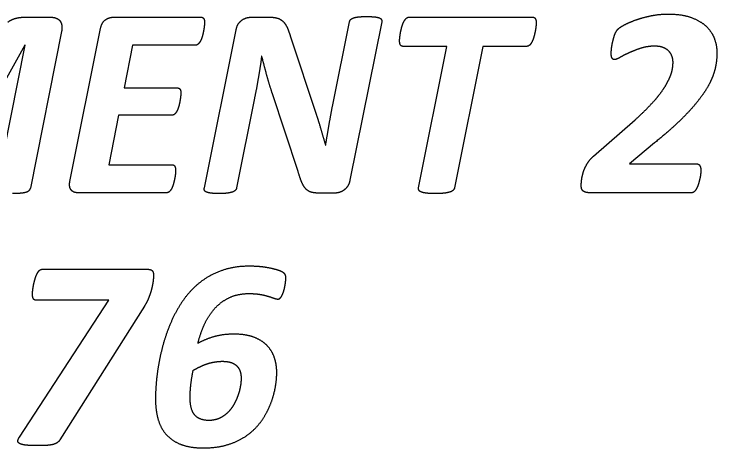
# Model space of a CAD drawing. Extents: x 0 to 40.8, y 0 to 22.
# Drawn here: x 9.585 to 10.142, y 10.045 to 10.389 of the extents above; entities that cross this region are included whole.
import ezdxf

# ---------------------------------------------------------------- set-up
doc = ezdxf.new("R2010")
doc.units = 0
doc.layers.add('SH_Data', color=7, linetype='Continuous')

msp = doc.modelspace()

# ---------------------------------------------------------------- linework, layer by layer
at = {"layer": 'SH_Data'}
for p, q in [((9.5933, 10.38695), (9.61333, 10.38695)), ((9.66357, 10.38695), (9.73291, 10.38695)), ((9.73571, 10.38285), (9.73571, 10.38285)), ((9.77285, 10.38695), (9.78761, 10.38695)), ((9.83743, 10.31748), (9.85071, 10.38318)), ((9.87624, 10.38318), (9.851, 10.2575)), ((9.89787, 10.38695), (9.9961, 10.38695)), ((9.99879, 10.38243), (9.99879, 10.38243)), ((9.62884, 10.25655), (9.65316, 10.37801)), ((9.73558, 10.25147), (9.76069, 10.37682)), ((9.62227, 10.37564), (9.5975, 10.25136)), ((9.80366, 10.37209), (9.82444, 10.3093)), ((9.78114, 10.35593), (9.78093, 10.35593)), ((9.80985, 10.26461), (9.78932, 10.32685)), ((9.77533, 10.32265), (9.76111, 10.25147)), ((10.04431, 10.27675), (10.07719, 10.30544)), ((9.83166, 10.2855), (9.83182, 10.2855)), ((10.12942, 10.26521), (10.12942, 10.26521)), ((9.70547, 10.2476), (9.63541, 10.2476)), ((9.83863, 10.24734), (9.82659, 10.24734)), ((10.12199, 10.2476), (10.04186, 10.2476)), ((9.60699, 10.18695), (9.68997, 10.18695)), ((9.69525, 10.18209), (9.69525, 10.18209)), ((9.68803, 10.15763), (9.62093, 10.05147)), ((9.79299, 10.10492), (9.79299, 10.10492)), ((9.76472, 10.10051), (9.76472, 10.10051))]:
    msp.add_line(p, q, dxfattribs=at)
for points in [[(9.57068, 10.25136), (9.5933, 10.36476), (9.59309, 10.36476), (9.52986, 10.25147)], [(9.72849, 10.36473), (9.67867, 10.36473), (9.67187, 10.33081), (9.71411, 10.33081)], [(9.90555, 10.25147), (9.9279, 10.36381), (9.89323, 10.36381)], [(9.99136, 10.36381), (9.95633, 10.36381), (9.93399, 10.25147)], [(9.70978, 10.30912), (9.66753, 10.30912), (9.65965, 10.26982), (9.71012, 10.26982)], [(10.0927, 10.28724), (10.07283, 10.27061), (10.12597, 10.27061)], [(9.58884, 10.05373), (9.65982, 10.16236), (9.60202, 10.16236)]]:
    msp.add_lwpolyline(points, dxfattribs=at)
for points in [[(10.0781, 10.38487), (10.08343, 10.38676), (10.08995, 10.3881)], [(10.08995, 10.3881), (10.09647, 10.38944), (10.10325, 10.38944)], [(10.10325, 10.38944), (10.11457, 10.38944), (10.12212, 10.38659)], [(9.57978, 10.38312), (9.58242, 10.38512), (9.58565, 10.38603)], [(9.58565, 10.38603), (9.58889, 10.38695), (9.5933, 10.38695)], [(9.61333, 10.38695), (9.61603, 10.38695), (9.61797, 10.38619)], [(9.61797, 10.38619), (9.6199, 10.38544), (9.62104, 10.38398)], [(9.62104, 10.38398), (9.62217, 10.38253), (9.62244, 10.38043)], [(9.65316, 10.37801), (9.65413, 10.38275), (9.65706, 10.38485)], [(9.65706, 10.38485), (9.65999, 10.38695), (9.66357, 10.38695)], [(9.73291, 10.38695), (9.73571, 10.38695), (9.73571, 10.38285)], [(9.73571, 10.38285), (9.73571, 10.3822), (9.73555, 10.38058)], [(9.76069, 10.37682), (9.76166, 10.38189), (9.7651, 10.38442)], [(9.7651, 10.38442), (9.76854, 10.38695), (9.77285, 10.38695)], [(9.78761, 10.38695), (9.79116, 10.38695), (9.79369, 10.38614)], [(9.79369, 10.38614), (9.79622, 10.38533), (9.798, 10.38355)], [(9.798, 10.38355), (9.79978, 10.38178), (9.80113, 10.37898)], [(9.85071, 10.38318), (9.85092, 10.38428), (9.85168, 10.3851)], [(9.85168, 10.3851), (9.85243, 10.38593), (9.854, 10.38643)], [(9.854, 10.38643), (9.85557, 10.38692), (9.85805, 10.3872)], [(9.85805, 10.3872), (9.86053, 10.38747), (9.86431, 10.38747)], [(9.86431, 10.38747), (9.86807, 10.38747), (9.87054, 10.3872)], [(9.87054, 10.3872), (9.87301, 10.38692), (9.8743, 10.38643)], [(9.8743, 10.38643), (9.87559, 10.38593), (9.87602, 10.3851)], [(9.87602, 10.3851), (9.87645, 10.38428), (9.87624, 10.38318)], [(9.8921, 10.37882), (9.8927, 10.38103), (9.89356, 10.38286)], [(9.89356, 10.38286), (9.89442, 10.38469), (9.8955, 10.38582)], [(9.8955, 10.38582), (9.89658, 10.38695), (9.89787, 10.38695)], [(9.9961, 10.38695), (9.99739, 10.38695), (9.99809, 10.38576)], [(9.99809, 10.38576), (9.99879, 10.38458), (9.99879, 10.38243)], [(9.99879, 10.38243), (9.99879, 10.38167), (9.99863, 10.38001)], [(10.06895, 10.38095), (10.07277, 10.38299), (10.0781, 10.38487)], [(10.12212, 10.38659), (10.12966, 10.38374), (10.13408, 10.37927)], [(9.62244, 10.38043), (9.6227, 10.37833), (9.62227, 10.37564)], [(9.73506, 10.37697), (9.73474, 10.37498), (9.7342, 10.37282)], [(9.73555, 10.38058), (9.73539, 10.37897), (9.73506, 10.37697)], [(9.80113, 10.37898), (9.80247, 10.37618), (9.80366, 10.37209)], [(9.89113, 10.37452), (9.89151, 10.37661), (9.8921, 10.37882)], [(9.99863, 10.38001), (9.99847, 10.37834), (9.99809, 10.37629)], [(10.06193, 10.37498), (10.06275, 10.37654), (10.06383, 10.37761)], [(10.06383, 10.37761), (10.06512, 10.3789), (10.06895, 10.38095)], [(10.13408, 10.37927), (10.1385, 10.3748), (10.14034, 10.36936)], [(9.7342, 10.37282), (9.73366, 10.37066), (9.73285, 10.36888)], [(9.89059, 10.37075), (9.89076, 10.37242), (9.89113, 10.37452)], [(9.99712, 10.37204), (9.99653, 10.36984), (9.99572, 10.36801)], [(9.99809, 10.37629), (9.99772, 10.37425), (9.99712, 10.37204)], [(10.05955, 10.36766), (10.06004, 10.36965), (10.06058, 10.37153)], [(10.06058, 10.37153), (10.06112, 10.37342), (10.06193, 10.37498)], [(9.73091, 10.36592), (9.72978, 10.36473), (9.72849, 10.36473)], [(9.73285, 10.36888), (9.73204, 10.3671), (9.73091, 10.36592)], [(9.89043, 10.36822), (9.89043, 10.36908), (9.89059, 10.37075)], [(9.89103, 10.36499), (9.89043, 10.36618), (9.89043, 10.36822)], [(9.99572, 10.36801), (9.99491, 10.36618), (9.99378, 10.36499)], [(10.05879, 10.36384), (10.05906, 10.36567), (10.05955, 10.36766)], [(10.14034, 10.36936), (10.14217, 10.36392), (10.14217, 10.35875)], [(9.89323, 10.36381), (9.89162, 10.36381), (9.89103, 10.36499)], [(9.99378, 10.36499), (9.99265, 10.36381), (9.99136, 10.36381)], [(10.0583, 10.35814), (10.0583, 10.359), (10.05841, 10.3605)], [(10.05841, 10.3605), (10.05852, 10.36201), (10.05879, 10.36384)], [(10.08171, 10.36227), (10.07654, 10.36061), (10.07234, 10.35862)], [(10.09259, 10.36394), (10.08688, 10.36394), (10.08171, 10.36227)], [(10.09991, 10.3627), (10.09703, 10.36394), (10.09259, 10.36394)], [(10.10441, 10.35957), (10.10278, 10.36146), (10.09991, 10.3627)], [(9.78093, 10.35593), (9.77986, 10.34742), (9.77845, 10.33918)], [(9.78496, 10.34139), (9.78297, 10.34872), (9.78114, 10.35593)], [(10.0589, 10.35458), (10.0583, 10.35588), (10.0583, 10.35814)], [(10.06093, 10.35329), (10.05951, 10.35329), (10.0589, 10.35458)], [(10.06518, 10.35496), (10.06222, 10.35329), (10.06093, 10.35329)], [(10.07234, 10.35862), (10.06814, 10.35663), (10.06518, 10.35496)], [(10.10668, 10.35542), (10.10603, 10.35768), (10.10441, 10.35957)], [(10.10734, 10.3511), (10.10734, 10.35315), (10.10668, 10.35542)], [(10.14217, 10.35875), (10.14217, 10.35401), (10.14136, 10.34922)], [(10.10696, 10.34642), (10.10734, 10.34906), (10.10734, 10.3511)], [(10.14136, 10.34922), (10.14055, 10.34443), (10.13856, 10.33931)], [(10.10539, 10.34065), (10.10658, 10.34378), (10.10696, 10.34642)], [(9.77845, 10.33918), (9.77705, 10.33095), (9.77533, 10.32265)], [(9.78932, 10.32685), (9.78695, 10.33407), (9.78496, 10.34139)], [(10.10209, 10.33376), (10.1042, 10.33753), (10.10539, 10.34065)], [(10.13856, 10.33931), (10.13657, 10.33419), (10.13301, 10.32865)], [(10.09664, 10.32568), (10.09999, 10.32999), (10.10209, 10.33376)], [(9.71411, 10.33081), (9.71562, 10.33081), (9.71627, 10.32974)], [(9.71627, 10.32974), (9.71691, 10.32866), (9.71691, 10.32671)], [(9.71691, 10.32671), (9.71691, 10.32596), (9.71675, 10.32439)], [(10.13301, 10.32865), (10.12945, 10.3231), (10.12401, 10.31669)], [(9.71675, 10.32439), (9.71659, 10.32283), (9.71626, 10.32083)], [(10.08848, 10.31631), (10.09329, 10.32138), (10.09664, 10.32568)], [(9.7154, 10.31679), (9.71486, 10.31474), (9.71405, 10.31301)], [(9.71626, 10.32083), (9.71594, 10.31884), (9.7154, 10.31679)], [(9.83447, 10.30149), (9.83592, 10.30973), (9.83743, 10.31748)], [(10.07719, 10.30544), (10.08367, 10.31125), (10.08848, 10.31631)], [(10.12401, 10.31669), (10.11857, 10.31028), (10.11086, 10.30301)], [(9.71216, 10.3102), (9.71108, 10.30912), (9.70978, 10.30912)], [(9.71405, 10.31301), (9.71324, 10.31128), (9.71216, 10.3102)], [(9.82444, 10.3093), (9.82649, 10.30327), (9.82816, 10.29735)], [(9.83182, 10.2855), (9.83301, 10.29325), (9.83447, 10.30149)], [(10.11086, 10.30301), (10.10315, 10.29574), (10.0927, 10.28724)], [(9.82816, 10.29735), (9.82983, 10.29142), (9.83166, 10.2855)], [(10.03908, 10.27043), (10.04108, 10.27383), (10.04431, 10.27675)], [(9.71012, 10.26982), (9.71141, 10.26982), (9.71206, 10.26869)], [(9.71206, 10.26869), (9.71271, 10.26755), (9.71271, 10.2654)], [(9.71271, 10.2654), (9.71271, 10.26464), (9.7126, 10.26303)], [(10.03612, 10.26374), (10.03709, 10.26703), (10.03908, 10.27043)], [(10.12597, 10.27061), (10.12791, 10.27061), (10.12866, 10.26899)], [(10.12866, 10.26899), (10.12942, 10.26737), (10.12942, 10.26521)], [(10.12942, 10.26521), (10.12942, 10.26445), (10.12926, 10.26278)], [(9.7126, 10.26303), (9.71249, 10.26141), (9.71211, 10.25941)], [(9.81277, 10.25608), (9.81136, 10.25943), (9.80985, 10.26461)], [(10.03483, 10.25775), (10.03516, 10.26045), (10.03612, 10.26374)], [(10.12926, 10.26278), (10.1291, 10.2611), (10.12867, 10.25916)], [(9.62873, 10.25251), (9.62841, 10.25418), (9.62884, 10.25655)], [(9.7112, 10.25537), (9.71066, 10.25332), (9.70985, 10.25154)], [(9.71211, 10.25941), (9.71173, 10.25742), (9.7112, 10.25537)], [(9.81595, 10.25079), (9.81417, 10.25274), (9.81277, 10.25608)], [(9.851, 10.2575), (9.85057, 10.25501), (9.84933, 10.25307)], [(10.03451, 10.25343), (10.03451, 10.25505), (10.03483, 10.25775)], [(10.12764, 10.25516), (10.12705, 10.25311), (10.12624, 10.25144)], [(10.12867, 10.25916), (10.12823, 10.25722), (10.12764, 10.25516)], [(9.59653, 10.24942), (9.59589, 10.24856), (9.59432, 10.24802)], [(9.5975, 10.25136), (9.59718, 10.25028), (9.59653, 10.24942)], [(9.62997, 10.2497), (9.62905, 10.25084), (9.62873, 10.25251)], [(9.63229, 10.24809), (9.63089, 10.24857), (9.62997, 10.2497)], [(9.70796, 10.24868), (9.70688, 10.2476), (9.70547, 10.2476)], [(9.70985, 10.25154), (9.70904, 10.24976), (9.70796, 10.24868)], [(9.73563, 10.24953), (9.73526, 10.25039), (9.73558, 10.25147)], [(9.7373, 10.24813), (9.73601, 10.24867), (9.73563, 10.24953)], [(9.76008, 10.24953), (9.75928, 10.24867), (9.75766, 10.24813)], [(9.76111, 10.25147), (9.76089, 10.25039), (9.76008, 10.24953)], [(9.82022, 10.2481), (9.81773, 10.24885), (9.81595, 10.25079)], [(9.84643, 10.24983), (9.84476, 10.24853), (9.84277, 10.24794)], [(9.84933, 10.25307), (9.84809, 10.25112), (9.84643, 10.24983)], [(9.90582, 10.24953), (9.90534, 10.25039), (9.90555, 10.25147)], [(9.90775, 10.24813), (9.9063, 10.24867), (9.90582, 10.24953)], [(9.9328, 10.24953), (9.93194, 10.24867), (9.93016, 10.24813)], [(9.93399, 10.25147), (9.93366, 10.25039), (9.9328, 10.24953)], [(10.03483, 10.25084), (10.03451, 10.25192), (10.03451, 10.25343)], [(10.03602, 10.24901), (10.03516, 10.24976), (10.03483, 10.25084)], [(10.03829, 10.24793), (10.03689, 10.24825), (10.03602, 10.24901)], [(10.12441, 10.24868), (10.12339, 10.2476), (10.12199, 10.2476)], [(10.12624, 10.25144), (10.12543, 10.24976), (10.12441, 10.24868)], [(9.59007, 10.24722), (9.58738, 10.24695), (9.58339, 10.24695)], [(9.59432, 10.24802), (9.59276, 10.24748), (9.59007, 10.24722)], [(9.63541, 10.2476), (9.63369, 10.2476), (9.63229, 10.24809)], [(9.74102, 10.24727), (9.7386, 10.24759), (9.7373, 10.24813)], [(9.74722, 10.24695), (9.74345, 10.24695), (9.74102, 10.24727)], [(9.75352, 10.24727), (9.75099, 10.24695), (9.74722, 10.24695)], [(9.75766, 10.24813), (9.75605, 10.24759), (9.75352, 10.24727)], [(9.82659, 10.24734), (9.8227, 10.24734), (9.82022, 10.2481)], [(9.84277, 10.24794), (9.84078, 10.24734), (9.83863, 10.24734)], [(9.91189, 10.24727), (9.90921, 10.24759), (9.90775, 10.24813)], [(9.91866, 10.24695), (9.91458, 10.24695), (9.91189, 10.24727)], [(9.92562, 10.24727), (9.92287, 10.24695), (9.91866, 10.24695)], [(9.93016, 10.24813), (9.92837, 10.24759), (9.92562, 10.24727)], [(10.04186, 10.2476), (10.0397, 10.2476), (10.03829, 10.24793)], [(9.77118, 10.18931), (9.75869, 10.18931), (9.74878, 10.18565)], [(9.78511, 10.18824), (9.77893, 10.18931), (9.77118, 10.18931)], [(9.79592, 10.18544), (9.79129, 10.18716), (9.78511, 10.18824)], [(9.60103, 10.17843), (9.60167, 10.18069), (9.60252, 10.18263)], [(9.60252, 10.18263), (9.60338, 10.18457), (9.60449, 10.18576)], [(9.60449, 10.18576), (9.60561, 10.18695), (9.60699, 10.18695)], [(9.68997, 10.18695), (9.6931, 10.18695), (9.69417, 10.18581)], [(9.69417, 10.18581), (9.69525, 10.18468), (9.69525, 10.18209)], [(9.69525, 10.18209), (9.69525, 10.18059), (9.69493, 10.17784)], [(9.74878, 10.18565), (9.73887, 10.18199), (9.73128, 10.1758)], [(9.7993, 10.18324), (9.79839, 10.18447), (9.79592, 10.18544)], [(9.80022, 10.17995), (9.80022, 10.182), (9.7993, 10.18324)], [(9.59997, 10.17395), (9.60039, 10.17616), (9.60103, 10.17843)], [(9.69493, 10.17784), (9.6946, 10.17509), (9.6938, 10.17175)], [(9.79963, 10.17447), (9.7999, 10.1763), (9.80006, 10.17775)], [(9.80006, 10.17775), (9.80022, 10.1792), (9.80022, 10.17995)], [(9.59938, 10.16997), (9.59954, 10.17174), (9.59997, 10.17395)], [(9.6938, 10.17175), (9.69299, 10.16841), (9.69159, 10.16474)], [(9.73128, 10.1758), (9.72369, 10.1696), (9.71819, 10.16147)], [(9.7976, 10.16705), (9.7983, 10.16866), (9.79883, 10.17065)], [(9.79883, 10.17065), (9.79936, 10.17264), (9.79963, 10.17447)], [(9.59922, 10.16732), (9.59922, 10.16819), (9.59938, 10.16997)], [(9.59987, 10.1636), (9.59922, 10.16484), (9.59922, 10.16732)], [(9.75546, 10.16445), (9.76213, 10.16762), (9.77085, 10.16762)], [(9.77085, 10.16762), (9.77592, 10.16762), (9.77964, 10.16699)], [(9.77964, 10.16699), (9.78335, 10.16635), (9.7861, 10.16551)], [(9.7861, 10.16551), (9.78885, 10.16466), (9.79068, 10.16397)], [(9.796, 10.16436), (9.79691, 10.16543), (9.7976, 10.16705)], [(9.60202, 10.16236), (9.60051, 10.16236), (9.59987, 10.1636)], [(9.69159, 10.16474), (9.69019, 10.16108), (9.68803, 10.15763)], [(9.71819, 10.16147), (9.7127, 10.15334), (9.70888, 10.1444)], [(9.74388, 10.15591), (9.74878, 10.16128), (9.75546, 10.16445)], [(9.79068, 10.16397), (9.79252, 10.16328), (9.79392, 10.16328)], [(9.79392, 10.16328), (9.79509, 10.16328), (9.796, 10.16436)], [(9.7357, 10.14334), (9.73898, 10.15054), (9.74388, 10.15591)], [(9.70888, 10.1444), (9.70506, 10.13546), (9.70263, 10.12642)], [(9.73048, 10.1282), (9.73242, 10.13614), (9.7357, 10.14334)], [(9.74319, 10.13337), (9.73608, 10.13132), (9.73048, 10.1282)], [(9.75913, 10.13542), (9.7503, 10.13542), (9.74319, 10.13337)], [(9.77477, 10.13299), (9.76838, 10.13542), (9.75913, 10.13542)], [(9.78525, 10.12636), (9.78116, 10.13057), (9.77477, 10.13299)], [(9.70263, 10.12642), (9.70021, 10.11737), (9.69892, 10.10929)], [(9.79116, 10.11661), (9.78933, 10.12216), (9.78525, 10.12636)], [(9.79299, 10.10492), (9.79299, 10.11106), (9.79116, 10.11661)], [(9.69892, 10.10929), (9.69762, 10.10122), (9.69719, 10.09465)], [(9.72671, 10.10675), (9.7293, 10.10826), (9.7321, 10.1096)], [(9.7321, 10.1096), (9.73489, 10.11095), (9.73786, 10.11192)], [(9.73786, 10.11192), (9.74082, 10.11289), (9.74394, 10.11337)], [(9.74394, 10.11337), (9.74706, 10.11386), (9.74997, 10.11386)], [(9.74997, 10.11386), (9.75382, 10.11386), (9.75665, 10.11294)], [(9.75665, 10.11294), (9.75949, 10.11203), (9.76125, 10.11025)], [(9.76125, 10.11025), (9.76301, 10.10848), (9.76387, 10.106)], [(9.72477, 10.09463), (9.72531, 10.09996), (9.72671, 10.10675)], [(9.76387, 10.106), (9.76472, 10.10352), (9.76472, 10.10051)], [(9.79186, 10.09328), (9.79299, 10.09974), (9.79299, 10.10492)], [(9.76472, 10.10051), (9.76472, 10.0975), (9.76408, 10.09384)], [(9.69719, 10.09465), (9.69676, 10.08808), (9.69676, 10.08431)], [(9.72424, 10.08509), (9.72424, 10.08929), (9.72477, 10.09463)], [(9.76408, 10.09384), (9.76344, 10.09018), (9.7621, 10.08646)], [(9.78815, 10.08018), (9.79073, 10.08681), (9.79186, 10.09328)], [(9.69676, 10.08431), (9.69676, 10.07537), (9.69875, 10.06815)], [(9.72806, 10.07107), (9.72424, 10.0752), (9.72424, 10.08509)], [(9.7621, 10.08646), (9.76076, 10.08275), (9.75872, 10.0792)], [(9.75872, 10.0792), (9.75668, 10.07565), (9.75384, 10.07296)], [(9.78131, 10.06725), (9.78556, 10.07356), (9.78815, 10.08018)], [(9.73921, 10.06693), (9.73188, 10.06693), (9.72806, 10.07107)], [(9.75384, 10.07296), (9.751, 10.07027), (9.74736, 10.0686)], [(9.69875, 10.06815), (9.70075, 10.06094), (9.70527, 10.05582)], [(9.74736, 10.0686), (9.74371, 10.06693), (9.73921, 10.06693)], [(9.77055, 10.05599), (9.77706, 10.06095), (9.78131, 10.06725)], [(9.5876, 10.05066), (9.58765, 10.0519), (9.58884, 10.05373)], [(9.70527, 10.05582), (9.70979, 10.05071), (9.71701, 10.04791)], [(9.75517, 10.04807), (9.76404, 10.05103), (9.77055, 10.05599)], [(9.5891, 10.04856), (9.58754, 10.04942), (9.5876, 10.05066)], [(9.59399, 10.04732), (9.59066, 10.0477), (9.5891, 10.04856)], [(9.61532, 10.04781), (9.61327, 10.04727), (9.6103, 10.04711)], [(9.61867, 10.04921), (9.61737, 10.04835), (9.61532, 10.04781)], [(9.62093, 10.05147), (9.61996, 10.05007), (9.61867, 10.04921)], [(9.71701, 10.04791), (9.72423, 10.04511), (9.73467, 10.04511)], [(9.73467, 10.04511), (9.74629, 10.04511), (9.75517, 10.04807)], [(9.60312, 10.04695), (9.59732, 10.04695), (9.59399, 10.04732)], [(9.6103, 10.04711), (9.60733, 10.04695), (9.60312, 10.04695)]]:
    msp.add_open_spline(points, degree=2, dxfattribs=at)

doc.saveas('drawing.dxf')
